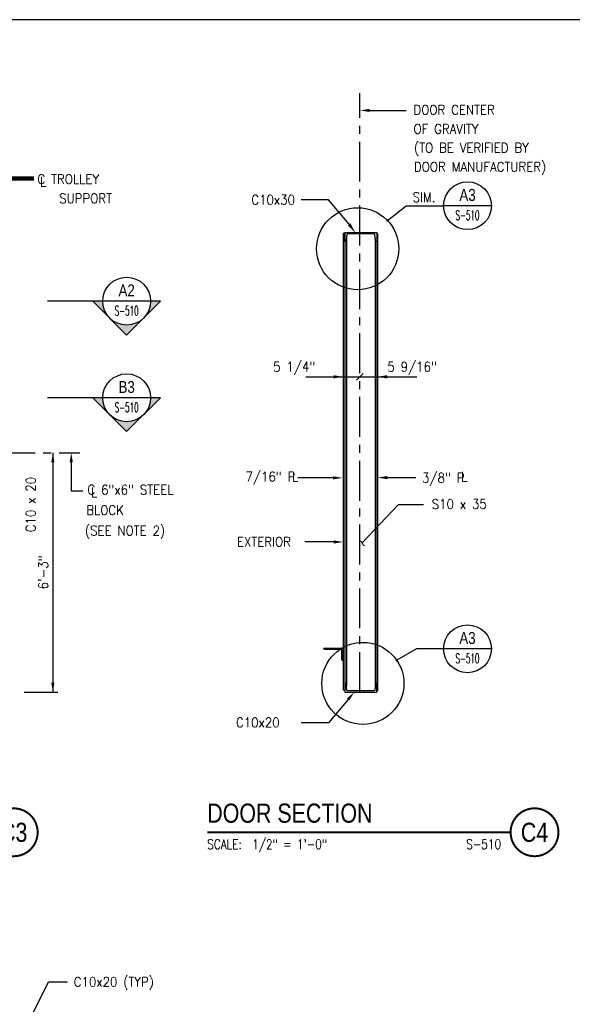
# Model space of a CAD drawing. Header units: inches. Extents: x -9715 to 32893, y -15613 to -1138.
# Tile 348 of 380: x 12498 to 12671, y -5677 to -5368. Entities that reach past the tile are written whole.
import ezdxf
from ezdxf.enums import TextEntityAlignment as Align

# ---------------------------------------------------------------- set-up
doc = ezdxf.new("R2010")
doc.units = ezdxf.units.IN
doc.header["$MEASUREMENT"] = 0
doc.linetypes.add('CENTER', pattern=[2, 1.25, -0.25, 0.25, -0.25])
doc.layers.get('0').update_dxf_attribs({"color": 252})
doc.layers.get('DEFPOINTS').update_dxf_attribs({"color": 11})
for name, color, linetype in [('A-Sect-Iden', 2, 'Continuous'), ('S-ANNO-DIMS', 2, 'Continuous'), ('S-ANNO-SYMB', 2, 'Continuous'), ('S-ANNO-TEXT', 2, 'Continuous'), ('S2', 7, 'Continuous'), ('S4', 2, 'Continuous'), ('S5', 1, 'Continuous'), ('S7', 2, 'Continuous')]:
    doc.layers.add(name, color=color, linetype=linetype)
doc.styles.add('125', font='romans.shx', dxfattribs={"width": 0.8, "height": 2})
doc.styles.add('DIM', font='ROMANS.shx', dxfattribs={"width": 0.8})
doc.styles.add('FT', font='ROMANS.shx', dxfattribs={"width": 0.8, "height": 0.125})
doc.styles.add('ROMANS', font='ROMANS.shx', dxfattribs={"width": 0.8})
doc.styles.get("Standard").update_dxf_attribs({"font": 'romans.shx', "width": 0.8})
doc.styles.add('SX-FRAC', font='SX-FRAC.shx', dxfattribs={"width": 0.9, "height": 14})
doc.styles.add('TITTEXTL', font='swiss.ttf', dxfattribs={"width": 0.8})
doc.styles.add('TT', font='swiss.ttf', dxfattribs={"width": 0.8, "height": 0.25})
doc.dimstyles.get("Standard").update_dxf_attribs({"dimtxt": 0.18, "dimasz": 0.18, "dimexe": 0.18, "dimexo": 0.0625, "dimgap": 0.09, "dimtad": 0, "dimtih": 1, "dimtoh": 1, "dimdec": 4, "dimzin": 0, "dimdsep": 46, "dimtxsty": 'Standard', "dimcen": 0.09, "dimadec": 0, "dimazin": 0, "dimtfac": 1, "dimtdec": 4, "dimtofl": 0, "dimtmove": 0, "dimatfit": 3, "dimfxl": 1, "dimtolj": 1, "dimtzin": 0, "dimarcsym": 0})

# ---------------------------------------------------------------- blocks, each defined once
blk = doc.blocks.new('T-BULB_R')
at = {"const_width": 0.02604}
for points in [[(0.625, 0, 1), (0, 0, 1)], [(0.625, 0, -1), (0, 0, -1)]]:
    blk.add_lwpolyline(points, format="xyb", dxfattribs=at)
at = {"style": 'TT', "width": 0.8}
blk.add_attdef('SECTION_#', text='', height=0.25, dxfattribs=at).set_placement((0.3125, 0), align=Align.MIDDLE)
at = {"style": 'FT', "width": 0.8}
blk.add_attdef('SHEET_FROM', text='', height=0.125, dxfattribs=at).set_placement((-0.125, -0.21875), align=Align.RIGHT)
blk = doc.blocks.new('Anno_Section_A2')
at = {"color": 0, "linetype": 'ByBlock', "lineweight": -2}
blk.add_line((2.5, 0), (-2.5, 0), dxfattribs=at)
blk.add_circle((0, 0), 2.5, dxfattribs=at)
at = {"color": 0, "linetype": 'ByBlock', "lineweight": -2, "style": 'ROMANS', "width": 0.8}
blk.add_attdef('NUMBER', text='', height=1, dxfattribs=at).set_placement((0, 0.5), align=Align.CENTER)
blk.add_attdef('SHEET', text='', height=0.75, dxfattribs=at).set_placement((0, -0.5), align=Align.TOP_CENTER)
blk = doc.blocks.new('Anno_Arrow_A2')
at = {"linetype": 'ByBlock', "lineweight": -2}
h = blk.add_hatch(color=0, dxfattribs=at)
h.paths.add_polyline_path([(-1.77, 1.77), (-3.54, 0), (-2.5, 0, -0.198912)])
h.paths.add_polyline_path([(0, 3.54), (-1.77, 1.77, -0.414214), (1.77, 1.77)])
h.paths.add_polyline_path([(2.37, 1.16), (2.25, 1.1, -0.114349), (2.5, 0), (3.54, 0)])
h.paths.add_polyline_path([(1.77, 1.77, -0.082683), (2.25, 1.1), (2.37, 1.16)])
at = {"color": 0, "linetype": 'ByBlock', "lineweight": -2}
blk.add_lwpolyline([(-2.5, 0), (-3.54, 0), (0, 3.54), (3.54, 0), (2.5, 0)], dxfattribs=at)
blk = doc.blocks.new('SECTION_INFO')
at = {"style": 'TT', "width": 0.8}
blk.add_attdef('SECTION_TITLE', text='', height=0.25, dxfattribs=at).set_placement((0, 0.375), align=Align.TOP_LEFT)
at = {"style": 'FT', "width": 0.8}
blk.add_attdef('SCALE', (0, -0.21875), '', height=0.125, dxfattribs=at)
blk = doc.blocks.new('*X319')
at = {"color": 0}
for p, q in [((2018.7, 989.8), (2024.4, 995.6)), ((2018.7, 986.3), (2021.3, 988.9)), ((2018.7, 979.2), (2021.3, 981.9)), ((2025.7, 993.4), (2028, 995.6)), ((2032.8, 993.4), (2035.1, 995.6)), ((2036.3, 993.4), (2038.6, 995.6)), ((2043.4, 993.4), (2045.7, 995.6)), ((2046.9, 993.4), (2049.2, 995.6)), ((2018.7, 975.7), (2021.3, 978.3))]:
    blk.add_line(p, q, dxfattribs=at)

msp = doc.modelspace()

# ---------------------------------------------------------------- linework, layer by layer
at = {"layer": 'A-Sect-Iden'}
for p, q in [((12520.99184, -5456.51773), (12506.74489, -5456.51773)), ((12520.99184, -5486.79443), (12506.74489, -5486.79443))]:
    msp.add_line(p, q, dxfattribs=at)
at = {"layer": 'DEFPOINTS'}
msp.add_lwpolyline([(12153.42982, -5831.71019), (12844.40346, -5831.71019), (12844.40346, -5368.30602), (12153.42982, -5368.30602)], close=True, dxfattribs=at)
at = {"layer": 'S-ANNO-SYMB'}
for p, q in [((12613.29574, -5431.20457), (12619.19668, -5426.60708)), ((12619.19668, -5426.60708), (12630.91332, -5426.60708)), ((12622.45655, -5565.46372), (12616.24864, -5569.07137)), ((12630.89743, -5565.46372), (12622.45655, -5565.46372))]:
    msp.add_line(p, q, dxfattribs=at)
at = {"layer": 'S-ANNO-SYMB', "const_width": 0.672}
msp.add_lwpolyline([(12556.85487, -5622.97949), (12651.90433, -5622.97949)], dxfattribs=at)
at = {"layer": 'S-ANNO-SYMB'}
for centre in [(12603.98454, -5440.08967), (12605.61545, -5576.32249)]:
    msp.add_circle(centre, 12.87026, dxfattribs=at)
at = {"layer": 'S2', "color": 2}
for p, q in [((12599.98229, -5435.36139), (12599.48229, -5435.36139)), ((12599.48229, -5435.36139), (12599.48229, -5578.29889)), ((12599.98229, -5435.36139), (12599.98229, -5576.30989)), ((12600.47329, -5436.91038), (12600.47329, -5577.18741)), ((12609.49129, -5436.91038), (12609.49129, -5577.18741)), ((12610.23229, -5435.29889), (12609.98229, -5435.29889)), ((12609.98229, -5435.79889), (12609.98229, -5576.30989)), ((12610.23229, -5435.29889), (12610.23229, -5578.79889)), ((12599.48229, -5578.29889), (12599.98229, -5578.29889)), ((12609.07567, -5578.67389), (12608.98229, -5578.67389)), ((12610.23229, -5578.79889), (12609.98229, -5578.79889))]:
    msp.add_line(p, q, dxfattribs=at)
at = {"layer": 'S2', "color": 3}
for p in [(12593.41979, -5565.29889), (12599.48229, -5569.29889)]:
    msp.add_line(p, (12599.48229, -5565.29889), dxfattribs=at)
for points in [[(12600.98229, -5435.42389), (12600.88892, -5435.42389, 0.376222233), (12600.64108, -5435.64113), (12600.38601, -5437.57066, -0.376222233), (12600.13817, -5437.78789), (12599.98229, -5437.78789), (12599.98229, -5435.04889), (12609.98229, -5435.04889), (12609.98229, -5437.78789), (12609.82642, -5437.78789, -0.376222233), (12609.57858, -5437.57066), (12609.32351, -5435.64113, 0.376222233), (12609.07567, -5435.42389)], [(12600.98229, -5578.67389), (12600.88892, -5578.67389, -0.376222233), (12600.64108, -5578.45666), (12600.38601, -5576.52713, 0.376222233), (12600.13817, -5576.30989), (12599.98229, -5576.30989), (12599.98229, -5579.04889), (12609.98229, -5579.04889), (12609.98229, -5576.30989), (12609.82642, -5576.30989, 0.376222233), (12609.57858, -5576.52713), (12609.32351, -5578.45666, -0.376222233), (12609.07567, -5578.67389)]]:
    msp.add_lwpolyline(points, format="xyb", close=True, dxfattribs=at)
msp.add_lwpolyline([(12599.48229, -5569.29889, -0.414213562), (12599.04479, -5568.86139), (12599.04479, -5565.98639, 0.414213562), (12598.73229, -5565.67389), (12593.79479, -5565.67389, -0.414213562), (12593.41979, -5565.29889, -1.516539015)], format="xyb", dxfattribs=at)
at = {"layer": 'S4', "color": 2, "const_width": 0.375}
for points in [[(12613.48324, -5431.20457, -1), (12613.10824, -5431.20457, -1)], [(12616.43614, -5569.07137, -1), (12616.06114, -5569.07137, -1)]]:
    msp.add_lwpolyline(points, format="xyb", close=True, dxfattribs=at)
at = {"layer": 'S5'}
msp.add_line((12587.72469, -5480.22524), (12622.50134, -5480.22524), dxfattribs=at)
at = {"layer": 'S5', "color": 1}
for p, q in [((12603.60913, -5481.2859), (12605.73045, -5479.16458)), ((12499.46419, -5579.04889), (12509.97824, -5579.04889))]:
    msp.add_line(p, q, dxfattribs=at)
at = {"layer": 'S5', "color": 1, "linetype": 'CENTER', "ltscale": 10}
msp.add_line((12490.40942, -5504.04889), (12516.92751, -5504.04889), dxfattribs=at)
at = {"layer": 'S5', "color": 1, "linetype": 'Continuous'}
msp.add_line((12508.47824, -5504.04889), (12508.47824, -5579.04889), dxfattribs=at)
at = {"layer": 'S5', "color": 1}
for points in [[(12596.48229, -5479.72524), (12596.48229, -5480.72524), (12599.48229, -5480.22524)], [(12613.23229, -5480.72524), (12613.23229, -5479.72524), (12610.23229, -5480.22524)], [(12507.97824, -5507.04889), (12508.97824, -5507.04889), (12508.47824, -5504.04889)], [(12508.97824, -5576.04889), (12507.97824, -5576.04889), (12508.47824, -5579.04889)]]:
    msp.add_solid(points, dxfattribs=at)
at = {"layer": 'S7', "color": 1, "linetype": 'CENTER', "ltscale": 10}
msp.add_line((12604.66979, -5579.04889), (12604.66979, -5391.29048), dxfattribs=at)
at = {"layer": 'S7', "color": 1}
for p, q in [((12607.77878, -5396.74012), (12619.20328, -5396.74012)), ((12594.87853, -5424.73948), (12586.25556, -5424.73948)), ((12601.32369, -5432.43631), (12594.87853, -5424.73948)), ((12514.22676, -5507.04889), (12514.22676, -5515.99918)), ((12596.23229, -5511.9042), (12585.28281, -5511.9042)), ((12613.23229, -5511.82344), (12622.16235, -5511.82344)), ((12514.22676, -5515.99918), (12517.88071, -5515.99918)), ((12605.33587, -5532.32113), (12616.82134, -5520.28124)), ((12616.82134, -5520.28124), (12624.65679, -5520.28124)), ((12596.48229, -5531.98989), (12587.39871, -5531.98989)), ((12600.97907, -5581.34897), (12594.87853, -5588.64035)), ((12594.87853, -5588.64035), (12586.25556, -5588.64035)), ((12498.19979, -5687.84655), (12507.09347, -5669.88685)), ((12507.09347, -5669.88685), (12513.05714, -5669.88685))]:
    msp.add_line(p, q, dxfattribs=at)
for points in [[(12607.77878, -5396.24012), (12607.77878, -5397.24012), (12604.77878, -5396.74012)], [(12601.70704, -5432.11531), (12600.94034, -5432.75732), (12603.24973, -5435.04889)], [(12513.72676, -5507.04889), (12514.72676, -5507.04889), (12514.22676, -5504.04889)], [(12596.23229, -5511.4042), (12596.23229, -5512.4042), (12599.23229, -5511.9042)], [(12613.23229, -5512.32344), (12613.23229, -5511.32344), (12610.23229, -5511.82344)], [(12596.48229, -5531.48989), (12596.48229, -5532.48989), (12599.48229, -5531.98989)], [(12601.36241, -5581.66998), (12600.59572, -5581.02797), (12602.90511, -5579.04889)]]:
    msp.add_solid(points, dxfattribs=at)

# ---------------------------------------------------------------- block references
at = {"layer": 'A-Sect-Iden', "xscale": -3, "yscale": 3, "zscale": 2.999999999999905, "rotation": 180}
for p in [(12531.59844, -5456.51773), (12531.59844, -5486.79443)]:
    msp.add_blockref('Anno_Arrow_A2', p, dxfattribs=at)
at = {"layer": 'S-ANNO-SYMB'}
ref = msp.add_blockref('Anno_Section_A2', (12638.41332, -5426.60708), dxfattribs=dict(at, xscale=3, yscale=3, zscale=2.999999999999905))
ref.add_attrib('NUMBER', 'A3', dxfattribs={"layer": '0', "color": 0, "linetype": 'ByBlock', "lineweight": -2, "height": 3.75, "style": 'TITTEXTL', "width": 0.796875}).set_placement((12638.41332, -5425.10708, 62.5), align=Align.CENTER)
ref.add_attrib('SHEET', 'S-510', dxfattribs={"layer": '0', "color": 0, "linetype": 'ByBlock', "lineweight": -2, "height": 3, "style": 'ROMANS', "width": 0.55}).set_placement((12638.41332, -5428.10708, 62.5), align=Align.TOP_CENTER)
ref = msp.add_blockref('Anno_Section_A2', (12531.59844, -5456.51773), dxfattribs=dict(at, xscale=3, yscale=3, zscale=2.999999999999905))
ref.add_attrib('NUMBER', 'A2', dxfattribs={"layer": '0', "color": 0, "linetype": 'ByBlock', "lineweight": -2, "height": 3.75, "style": 'TITTEXTL', "width": 0.796875}).set_placement((12531.59844, -5455.01773, 62.5), align=Align.CENTER)
ref.add_attrib('SHEET', 'S-510', dxfattribs={"layer": '0', "color": 0, "linetype": 'ByBlock', "lineweight": -2, "height": 3, "style": 'ROMANS', "width": 0.55}).set_placement((12531.59844, -5458.01773, 62.5), align=Align.TOP_CENTER)
ref = msp.add_blockref('Anno_Section_A2', (12531.59844, -5486.79443), dxfattribs=dict(at, xscale=3, yscale=3, zscale=2.999999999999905))
ref.add_attrib('NUMBER', 'B3', dxfattribs={"layer": '0', "color": 0, "linetype": 'ByBlock', "lineweight": -2, "height": 3.75, "style": 'TITTEXTL', "width": 0.796875}).set_placement((12531.59844, -5485.29443, 62.5), align=Align.CENTER)
ref.add_attrib('SHEET', 'S-510', dxfattribs={"layer": '0', "color": 0, "linetype": 'ByBlock', "lineweight": -2, "height": 3, "style": 'ROMANS', "width": 0.55}).set_placement((12531.59844, -5488.29443, 62.5), align=Align.TOP_CENTER)
ref = msp.add_blockref('Anno_Section_A2', (12638.39743, -5565.46372), dxfattribs=dict(at, xscale=3, yscale=3, zscale=2.999999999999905))
ref.add_attrib('NUMBER', 'A3', dxfattribs={"layer": '0', "color": 0, "linetype": 'ByBlock', "lineweight": -2, "height": 3.75, "style": 'TITTEXTL', "width": 0.796875}).set_placement((12638.39743, -5563.96372, 62.5), align=Align.CENTER)
ref.add_attrib('SHEET', 'S-510', dxfattribs={"layer": '0', "color": 0, "linetype": 'ByBlock', "lineweight": -2, "height": 3, "style": 'ROMANS', "width": 0.55}).set_placement((12638.39743, -5566.96372, 62.5), align=Align.TOP_CENTER)
at = {"layer": 'S-ANNO-SYMB', "xscale": 24.00000107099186, "yscale": 24.00000107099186, "zscale": 24.00000107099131}
for name, p, values in [('T-BULB_R', (12488.70588, -5622.97949), {'SECTION_#': 'C3', 'SHEET_FROM': 'S-304'}), ('SECTION_INFO', (12556.85487, -5622.97949), {'SECTION_TITLE': 'DOOR SECTION', 'SCALE': 'SCALE:  1/2" = 1\'-0"'}), ('T-BULB_R', (12651.90433, -5622.97949), {'SECTION_#': 'C4', 'SHEET_FROM': 'S-510'})]:
    msp.add_blockref(name, p, dxfattribs=at).add_auto_attribs(values)
at = {"layer": 'S2', "color": 1, "xscale": -0.1666666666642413, "yscale": 0.1666666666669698, "zscale": 0.1666666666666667}
msp.add_blockref('*X319', (12935.92862, -5731.2338), dxfattribs=at)

# ---------------------------------------------------------------- texts
at = {"layer": 'S-ANNO-TEXT', "ltscale": 20, "style": '125', "width": 0.9}
for s, height, p in [('DOOR CENTER', 3.0000001, (12621.47975, -5398.05942)), ('OF GRAVITY', 3, (12621.47975, -5404.03102)), ('(TO BE VERIFIED BY', 3.0000001, (12621.62617, -5409.94006)), ('DOOR MANUFACTURER)', 3.0000001, (12621.62617, -5415.91165)), ('C TROLLEY', 3, (12503.63602, -5419.79264)), ('L', 3, (12504.49692, -5420.58776)), ('SUPPORT', 3, (12510.45024, -5425.79981)), ('C10x30', 3, (12570.67388, -5426.24127)), ('SIM.', 3, (12621.199, -5425.45058)), ('5 1/4"', 3, (12577.4961, -5478.56963)), ('5 9/16"', 3, (12613.28245, -5478.56963)), ('L', 3, (12583.4169, -5513.01421)), ('L', 3, (12636.41105, -5513.01421)), ('C 6"x6" STEEL ', 3.0000001, (12519.31052, -5517.11051)), ('L', 3, (12520.4226, -5517.90431)), ('BLOCK', 3, (12518.92091, -5523.52345)), ('S10 x 35', 3, (12627.20506, -5521.59964)), ('(SEE NOTE 2)', 3.0000001, (12518.53131, -5529.93639)), ('EXTERIOR', 3, (12566.15698, -5533.44303)), ('C10x20', 3, (12565.86367, -5590.04664)), ('C10x20 (TYP)', 3.0000001, (12515.0187, -5671.35019))]:
    msp.add_text(s, height=height, dxfattribs=at).set_placement(p)
for s, p in [('7/16" P', (12584.47102, -5513.01421)), ('3/8" P', (12637.46516, -5513.35761))]:
    msp.add_text(s, height=3, dxfattribs=at).set_placement(p, align=Align.RIGHT)
msp.add_text('C10 x 20', height=3, rotation=90, dxfattribs=at).set_placement((12503.03121, -5528.94708))
msp.add_text('6\'-3"', height=3, rotation=90, dxfattribs=at).set_placement((12506.97824, -5541.54889), align=Align.CENTER)
at = {"layer": 'S7', "color": 2, "style": 'SX-FRAC'}
msp.add_text('~', height=3.5, rotation=135, dxfattribs=at).set_placement((12607.62552, -5532.19863))

# ---------------------------------------------------------------- leaders
at = {"layer": 'S-ANNO-DIMS'}
msp.add_leader([(12472.49107, -5418.09829), (12502.52899, -5418.09829)], dimstyle='Standard', override={"dimasz": 3, "dimexo": 0.0625, "dimgap": 0.1875, "dimtih": 0, "dimtoh": 0, "dimlfac": -1, "dimzin": 3, "dimlunit": 4, "dimtxsty": 'DIM', "dimdle": 0.0625, "dimclrd": 1, "dimclre": 1, "dimclrt": 2, "dimadec": 2, "dimtofl": 1, "dimtmove": 2, "dimfrac": 1, "dimlwd": 65535, "dimlwe": 65535}, dxfattribs=at)

doc.saveas('drawing.dxf')
